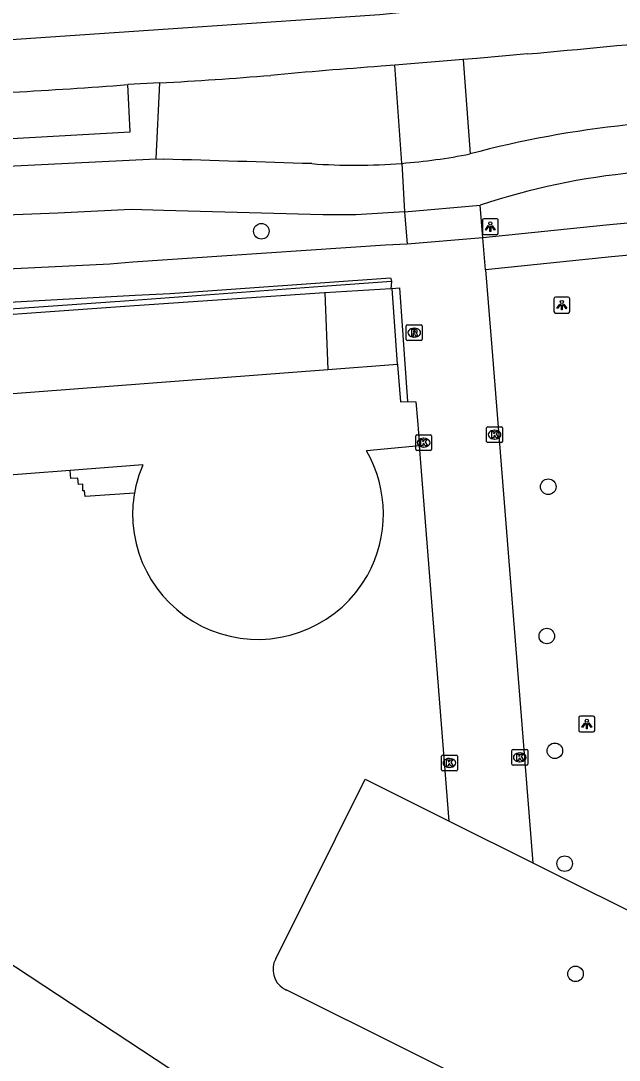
# Model space of a CAD drawing. Extents: x 162186 to 163152, y 385513 to 386513.
# Drawn here: x 162699 to 162736.6, y 386378.5 to 386443.9 of the extents above; entities that cross this region are included whole.
import ezdxf

# ---------------------------------------------------------------- set-up
doc = ezdxf.new("R2010")
doc.units = 0
for name, color, linetype in [('IMGEO_Boom', 7, 'Continuous'), ('IMGEO_Fietspad_gesloten', 7, 'Continuous'), ('IMGEO_Groenvoorziening', 7, 'Continuous'), ('IMGEO_Haag', 7, 'Continuous'), ('IMGEO_Kolk', 7, 'Continuous'), ('IMGEO_Lichtpunt', 7, 'Continuous'), ('IMGEO_OVBaan_gesloten', 7, 'Continuous'), ('IMGEO_Pand', 7, 'Continuous'), ('IMGEO_Parkeervlak_halfverhard', 7, 'Continuous'), ('IMGEO_Rijbaan_lokaal_open', 7, 'Continuous'), ('IMGEO_Rioolput', 7, 'Continuous'), ('IMGEO_Voetpad_gesloten', 7, 'Continuous'), ('IMGEO_Voetpad_halfverhard', 7, 'Continuous'), ('IMGEO_Voetpad_open', 7, 'Continuous')]:
    doc.layers.add(name, color=color, linetype=linetype)

msp = doc.modelspace()

# ---------------------------------------------------------------- linework, layer by layer
at = {"layer": 'IMGEO_Boom'}
for centre in [(162714.124, 386430.691), (162732.173, 386414.608), (162732.079, 386405.212), (162732.586, 386397.988), (162733.204, 386390.887), (162733.886, 386383.946)]:
    msp.add_circle(centre, 0.489, dxfattribs=at)
at = {"layer": 'IMGEO_Fietspad_gesloten'}
for points in [[(162691.786, 386434.471), (162707.513, 386435.243)], [(162707.513, 386435.243), (162707.981, 386435.227)], [(162722.952, 386434.966), (162723.138, 386431.921)], [(162723.138, 386431.921), (162720.063, 386431.718), (162717.987, 386431.72), (162707.971, 386432.005), (162705.927, 386432.06), (162701.324, 386431.826), (162698.591, 386431.727), (162691.819, 386431.408)]]:
    msp.add_lwpolyline(points, dxfattribs=at)
for centre, radius, start, end in [((162743.656, 386374.326), 63.39, 95.89353, 105.00028), ((162639.284, 383996.124), 2440.07, 88.167983, 88.386692), ((162719.996, 386472.362), 37.513, 265.86498, 274.51962), ((162741.726, 386390.76), 43.814, 95.33805, 108.41264)]:
    msp.add_arc(centre, radius, start, end, dxfattribs=at)
at = {"layer": 'IMGEO_Groenvoorziening'}
msp.add_lwpolyline([(162684.07, 386391.658), (162688.009, 386391.4), (162714.583, 386373.904), (162715.179, 386373.511)], dxfattribs=at)
at = {"layer": 'IMGEO_Haag'}
for points in [[(162707.513, 386435.243), (162707.744, 386440.026)], [(162722.308, 386427.52), (162717.97, 386427.205), (162705.509, 386426.286), (162692.016, 386425.342)]]:
    msp.add_lwpolyline(points, dxfattribs=at)
at = {"layer": 'IMGEO_Kolk'}
for p, q in [((162728.296, 386417.46), (162728.296, 386418.312)), ((162728.371, 386418.386), (162729.223, 386418.386)), ((162729.297, 386418.312), (162729.297, 386417.46)), ((162723.832, 386416.958), (162723.832, 386417.81)), ((162723.907, 386417.884), (162724.759, 386417.884)), ((162724.32, 386417.664), (162724.345, 386417.664)), ((162724.833, 386417.81), (162724.833, 386416.958)), ((162728.807, 386417.606), (162728.782, 386417.606)), ((162728.784, 386418.166), (162728.809, 386418.166)), ((162724.343, 386417.104), (162724.318, 386417.104)), ((162729.223, 386417.386), (162728.371, 386417.386)), ((162724.759, 386416.884), (162723.907, 386416.884)), ((162729.881, 386397.15), (162729.881, 386398.002)), ((162729.956, 386398.076), (162730.808, 386398.076)), ((162730.882, 386398.002), (162730.882, 386397.15)), ((162725.455, 386396.797), (162725.455, 386397.649)), ((162725.53, 386397.723), (162726.382, 386397.723)), ((162725.943, 386397.503), (162725.968, 386397.503)), ((162726.456, 386397.649), (162726.456, 386396.797)), ((162730.369, 386397.856), (162730.394, 386397.856)), ((162726.382, 386396.723), (162725.53, 386396.723)), ((162725.966, 386396.943), (162725.941, 386396.943)), ((162730.808, 386397.076), (162729.956, 386397.076)), ((162730.392, 386397.296), (162730.367, 386397.296))]:
    msp.add_line(p, q, dxfattribs=at)
for points in [[(162728.296, 386417.46), (162728.296, 386418.312)], [(162728.371, 386418.386), (162729.223, 386418.386)], [(162729.297, 386418.312), (162729.297, 386417.46)], [(162723.832, 386416.958), (162723.832, 386417.81)], [(162723.907, 386417.884), (162724.759, 386417.884)], [(162724.833, 386417.81), (162724.833, 386416.958)], [(162728.617, 386418.086), (162728.74, 386418.086), (162728.74, 386417.935), (162728.87, 386418.086), (162729.034, 386418.086), (162728.888, 386417.935), (162729.041, 386417.686), (162728.889, 386417.686), (162728.804, 386417.85), (162728.74, 386417.783), (162728.74, 386417.686), (162728.617, 386417.686), (162728.617, 386418.086)], [(162724.153, 386417.584), (162724.276, 386417.584), (162724.276, 386417.433), (162724.406, 386417.584), (162724.57, 386417.584), (162724.424, 386417.433), (162724.577, 386417.184), (162724.425, 386417.184), (162724.34, 386417.348), (162724.276, 386417.281), (162724.276, 386417.184), (162724.153, 386417.184), (162724.153, 386417.584)], [(162729.223, 386417.386), (162728.371, 386417.386)], [(162724.759, 386416.884), (162723.907, 386416.884)], [(162729.881, 386397.15), (162729.881, 386398.002)], [(162729.956, 386398.076), (162730.808, 386398.076)], [(162730.882, 386398.002), (162730.882, 386397.15)], [(162725.455, 386396.797), (162725.455, 386397.649)], [(162725.53, 386397.723), (162726.382, 386397.723)], [(162725.776, 386397.423), (162725.899, 386397.423), (162725.899, 386397.272), (162726.029, 386397.423), (162726.193, 386397.423), (162726.047, 386397.272), (162726.2, 386397.023), (162726.048, 386397.023), (162725.963, 386397.187), (162725.899, 386397.12), (162725.899, 386397.023), (162725.776, 386397.023), (162725.776, 386397.423)], [(162726.456, 386397.649), (162726.456, 386396.797)], [(162730.202, 386397.776), (162730.325, 386397.776), (162730.325, 386397.625), (162730.455, 386397.776), (162730.619, 386397.776), (162730.473, 386397.625), (162730.626, 386397.376), (162730.474, 386397.376), (162730.389, 386397.54), (162730.325, 386397.473), (162730.325, 386397.376), (162730.202, 386397.376), (162730.202, 386397.776)], [(162726.382, 386396.723), (162725.53, 386396.723)], [(162730.808, 386397.076), (162729.956, 386397.076)]]:
    msp.add_lwpolyline(points, dxfattribs=at)
for centre, start, end in [((162728.373, 386418.31), 91.55205, 178.44795), ((162728.373, 386418.31), 91.55205, 178.44795), ((162729.221, 386418.31), 1.55205, 88.44795), ((162729.221, 386418.31), 1.55205, 88.44795), ((162723.909, 386417.808), 91.55205, 178.44795), ((162723.909, 386417.808), 91.55205, 178.44795), ((162724.757, 386417.808), 1.55205, 88.44795), ((162724.757, 386417.808), 1.55205, 88.44795), ((162723.909, 386416.96), 181.55205, 268.44795), ((162723.909, 386416.96), 181.55205, 268.44795), ((162724.757, 386416.96), 271.55205, 358.44795), ((162724.757, 386416.96), 271.55205, 358.44795), ((162728.373, 386417.462), 181.55205, 268.44795), ((162728.373, 386417.462), 181.55205, 268.44795), ((162729.221, 386417.462), 271.55205, 358.44795), ((162729.221, 386417.462), 271.55205, 358.44795), ((162729.958, 386398), 91.55205, 178.44795), ((162729.958, 386398), 91.55205, 178.44795), ((162730.806, 386398), 1.55205, 88.44795), ((162730.806, 386398), 1.55205, 88.44795), ((162725.532, 386397.647), 91.55205, 178.44795), ((162725.532, 386397.647), 91.55205, 178.44795), ((162726.38, 386397.647), 1.55205, 88.44795), ((162726.38, 386397.647), 1.55205, 88.44795), ((162725.532, 386396.799), 181.55205, 268.44795), ((162725.532, 386396.799), 181.55205, 268.44795), ((162726.38, 386396.799), 271.55205, 358.44795), ((162726.38, 386396.799), 271.55205, 358.44795), ((162729.958, 386397.152), 181.55205, 268.44795), ((162729.958, 386397.152), 181.55205, 268.44795), ((162730.806, 386397.152), 271.55205, 358.44795), ((162730.806, 386397.152), 271.55205, 358.44795)]:
    msp.add_arc(centre, 0.0765, start, end, dxfattribs=at)
for centre, major_axis, ratio, start_param, end_param in [((162724.319, 386417.384), (-0.387, 0.002), 0.722429, 4.712389, 7.853982), ((162724.344, 386417.384), (-0.39, 0.002), 0.717154, 1.570796, 4.712389), ((162728.783, 386417.886), (-0.387, 0.002), 0.722429, 4.712389, 7.853982), ((162728.808, 386417.886), (-0.39, 0.002), 0.717154, 1.570796, 4.712389), ((162725.942, 386397.223), (-0.387, 0.002), 0.722429, 4.712389, 7.853982), ((162725.967, 386397.223), (-0.39, 0.002), 0.717154, 1.570796, 4.712389), ((162730.368, 386397.576), (-0.387, 0.002), 0.722429, 4.712389, 7.853982), ((162730.393, 386397.576), (-0.39, 0.002), 0.717154, 1.570796, 4.712389)]:
    msp.add_ellipse(centre, major_axis=major_axis, ratio=ratio, start_param=start_param, end_param=end_param, dxfattribs=at)
at = {"layer": 'IMGEO_Lichtpunt'}
for p, q in [((162728.028, 386431.384), (162728.028, 386430.577)), ((162728.028, 386431.384), (162728.028, 386430.577)), ((162728.93, 386431.479), (162728.122, 386431.479)), ((162728.93, 386431.479), (162728.122, 386431.479)), ((162729.024, 386430.577), (162729.024, 386431.384)), ((162729.024, 386430.577), (162729.024, 386431.384)), ((162728.122, 386430.483), (162728.93, 386430.483)), ((162728.122, 386430.483), (162728.93, 386430.483)), ((162732.528, 386426.444), (162732.528, 386425.637)), ((162732.528, 386426.444), (162732.528, 386425.637)), ((162733.43, 386426.539), (162732.622, 386426.539)), ((162733.43, 386426.539), (162732.622, 386426.539)), ((162733.524, 386425.637), (162733.524, 386426.444)), ((162733.524, 386425.637), (162733.524, 386426.444)), ((162732.622, 386425.543), (162733.43, 386425.543)), ((162732.622, 386425.543), (162733.43, 386425.543)), ((162734.099, 386400.083), (162734.099, 386399.276)), ((162734.099, 386400.083), (162734.099, 386399.276)), ((162735.001, 386400.178), (162734.193, 386400.178)), ((162735.001, 386400.178), (162734.193, 386400.178)), ((162735.095, 386399.276), (162735.095, 386400.083)), ((162735.095, 386399.276), (162735.095, 386400.083)), ((162734.193, 386399.182), (162735.001, 386399.182)), ((162734.193, 386399.182), (162735.001, 386399.182))]:
    msp.add_line(p, q, dxfattribs=at)
for points in [[(162728.402, 386431.048), (162728.441, 386431.02), (162728.253, 386430.758), (162728.215, 386430.785), (162728.402, 386431.048)], [(162728.504, 386431), (162728.551, 386431), (162728.551, 386430.678), (162728.504, 386430.678), (162728.504, 386431)], [(162728.614, 386431.02), (162728.652, 386431.047), (162728.839, 386430.785), (162728.8, 386430.757), (162728.614, 386431.02)], [(162732.902, 386426.108), (162732.941, 386426.08), (162732.753, 386425.818), (162732.715, 386425.845), (162732.902, 386426.108)], [(162733.114, 386426.08), (162733.152, 386426.107), (162733.339, 386425.845), (162733.3, 386425.817), (162733.114, 386426.08)], [(162733.004, 386426.06), (162733.051, 386426.06), (162733.051, 386425.738), (162733.004, 386425.738), (162733.004, 386426.06)], [(162734.473, 386399.747), (162734.512, 386399.719), (162734.324, 386399.457), (162734.286, 386399.484), (162734.473, 386399.747)], [(162734.575, 386399.699), (162734.622, 386399.699), (162734.622, 386399.377), (162734.575, 386399.377), (162734.575, 386399.699)], [(162734.685, 386399.719), (162734.723, 386399.746), (162734.91, 386399.484), (162734.871, 386399.456), (162734.685, 386399.719)]]:
    msp.add_lwpolyline(points, dxfattribs=at)
for centre in [(162728.527, 386431.182), (162733.027, 386426.242), (162734.598, 386399.881)]:
    msp.add_circle(centre, 0.0994, dxfattribs=at)
for centre, start, end in [((162728.122, 386431.384), 90, 180), ((162728.122, 386431.384), 90, 180), ((162728.93, 386431.384), 0, 90), ((162728.93, 386431.384), 0, 90), ((162728.122, 386430.577), 180, 270), ((162728.122, 386430.577), 180, 270), ((162728.93, 386430.577), 270, 0), ((162728.93, 386430.577), 270, 360), ((162732.622, 386426.444), 90, 180), ((162732.622, 386426.444), 90, 180), ((162733.43, 386426.444), 0, 90), ((162733.43, 386426.444), 0, 90), ((162732.622, 386425.637), 180, 270), ((162732.622, 386425.637), 180, 270), ((162733.43, 386425.637), 270, 0), ((162733.43, 386425.637), 270, 360), ((162734.193, 386400.083), 90, 180), ((162734.193, 386400.083), 90, 180), ((162735.001, 386400.083), 0, 90), ((162735.001, 386400.083), 0, 90), ((162734.193, 386399.276), 180, 270), ((162734.193, 386399.276), 180, 270), ((162735.001, 386399.276), 270, 0), ((162735.001, 386399.276), 270, 360)]:
    msp.add_arc(centre, 0.0946, start, end, dxfattribs=at)
at = {"layer": 'IMGEO_OVBaan_gesloten'}
for points in [[(162662.453, 386441.323), (162669.599, 386441.495), (162681.85, 386441.971), (162696.844, 386442.665), (162710.114, 386443.564), (162717.533, 386444.067), (162721.585, 386444.342), (162724.599, 386444.64), (162729.487, 386445.02), (162734.721, 386445.541), (162748.517, 386446.914), (162772.468, 386449.874), (162792.635, 386452.668), (162820.329, 386457.113), (162903.036, 386471.215), (162930.686, 386475.855), (162936.29, 386476.796)], [(162730.864, 386441.854), (162727.672, 386441.567), (162726.822, 386441.497)], [(162726.822, 386441.497), (162722.515, 386441.144)], [(162722.515, 386441.144), (162721.666, 386441.074)], [(162707.744, 386440.026), (162705.72, 386439.919)]]:
    msp.add_lwpolyline(points, dxfattribs=at)
for centre, radius, start, end in [((162649.335, 387353.083), 914.869, 275.112745, 276.368168), ((162691.311, 386729.945), 290.385, 273.24408, 274.62202), ((162746.478, 386095.001), 346.961, 94.10086, 95.25323), ((162671.018, 386910.797), 472.155, 272.44825, 274.21488)]:
    msp.add_arc(centre, radius, start, end, dxfattribs=at)
at = {"layer": 'IMGEO_Pand'}
for points in [[(162715.025, 386384.9), (162720.658, 386396.203), (162720.695, 386396.184), (162725.946, 386393.565)], [(162725.946, 386393.565), (162731.201, 386390.943)], [(162731.201, 386390.943), (162756.092, 386378.524)], [(162737.889, 386367.564), (162729.327, 386371.834), (162731.035, 386375.279), (162715.689, 386382.932)]]:
    msp.add_lwpolyline(points, dxfattribs=at)
for centre, radius, start, end in [((162716.285, 386384.229), 1.428, 151.96436, 237.63993), ((162716.294, 386384.249), 1.45, 237.77887, 245.33527)]:
    msp.add_arc(centre, radius, start, end, dxfattribs=at)
at = {"layer": 'IMGEO_Parkeervlak_halfverhard'}
msp.add_lwpolyline([(162718.126, 386426.823), (162718.105, 386426.822), (162705.546, 386425.96), (162692.032, 386424.982)], dxfattribs=at)
at = {"layer": 'IMGEO_Rijbaan_lokaal_open'}
for points in [[(162726.822, 386441.497), (162727.249, 386435.556)], [(162722.952, 386434.966), (162722.515, 386441.144)], [(162723.138, 386431.921), (162727.887, 386432.331)], [(162728.054, 386430.27), (162727.887, 386432.331)], [(162723.138, 386431.921), (162723.289, 386429.886)], [(162728.054, 386430.27), (162723.289, 386429.886)], [(162718.314, 386421.985), (162722.695, 386422.318)], [(162722.695, 386422.318), (162722.697, 386422.288), (162722.876, 386419.957), (162723.309, 386419.974)], [(162692.296, 386419.129), (162695.732, 386420.27), (162718.314, 386421.985)], [(162723.309, 386419.974), (162723.852, 386419.949), (162723.946, 386418.776), (162724.073, 386417.177)], [(162724.073, 386417.177), (162720.744, 386416.863)], [(162706.67, 386415.978), (162702.098, 386415.625)], [(162702.098, 386415.625), (162696.582, 386415.205), (162696.391, 386415.145)]]:
    msp.add_lwpolyline(points, dxfattribs=at)
for centre, radius, start, end in [((162719.993, 386472.457), 37.608, 274.51232, 281.12391), ((162713.84, 386412.903), 7.959, 330.87778, 29.83895), ((162713.843, 386412.872), 7.816, 156.58416, 170.17167), ((162713.873, 386412.86), 7.849, 170.12688, 184.0126), ((162713.915, 386412.888), 7.892, 184.19084, 257.09127), ((162713.893, 386412.927), 7.925, 257.31355, 330.54004)]:
    msp.add_arc(centre, radius, start, end, dxfattribs=at)
at = {"layer": 'IMGEO_Rioolput'}
for p, q in [((162723.315, 386424.809), (162724.167, 386424.809)), ((162723.24, 386423.883), (162723.24, 386424.735)), ((162723.728, 386424.589), (162723.753, 386424.589)), ((162724.241, 386424.735), (162724.241, 386423.883)), ((162724.167, 386423.809), (162723.315, 386423.809)), ((162723.751, 386424.029), (162723.726, 386424.029))]:
    msp.add_line(p, q, dxfattribs=at)
for points in [[(162723.315, 386424.809), (162724.167, 386424.809)], [(162723.24, 386423.883), (162723.24, 386424.735)], [(162723.829, 386424.507), (162723.577, 386424.509), (162723.577, 386424.109)], [(162723.577, 386424.109), (162723.701, 386424.109), (162723.701, 386424.271), (162723.712, 386424.271)], [(162723.755, 386424.428), (162723.701, 386424.428), (162723.701, 386424.347)], [(162723.701, 386424.347), (162723.753, 386424.347)], [(162723.759, 386424.242), (162723.83, 386424.109), (162723.97, 386424.109), (162723.905, 386424.235)], [(162724.241, 386424.735), (162724.241, 386423.883)], [(162724.167, 386423.809), (162723.315, 386423.809)]]:
    msp.add_lwpolyline(points, dxfattribs=at)
for centre, radius, start, end in [((162723.317, 386424.733), 0.0765, 91.55205, 178.44795), ((162723.317, 386424.733), 0.0765, 91.55205, 178.44795), ((162724.165, 386424.733), 0.0765, 1.55205, 88.44795), ((162724.165, 386424.733), 0.0765, 1.55205, 88.44795), ((162723.711, 386424.218), 0.0533, 26.02933, 88.69889), ((162723.737, 386424.536), 0.19, 274.7715, 282.96867), ((162723.761, 386424.332), 0.0964, 77.00612, 93.18647), ((162723.775, 386424.389), 0.0378, 276.66336, 79.67722), ((162723.828, 386424.397), 0.109, 350.36119, 89.41601), ((162723.826, 386424.397), 0.112, 277.58423, 350.98172), ((162723.81, 386424.182), 0.108, 29.51342, 73.79051), ((162723.317, 386423.885), 0.0765, 181.55205, 268.44795), ((162723.317, 386423.885), 0.0765, 181.55205, 268.44795), ((162724.165, 386423.885), 0.0765, 271.55205, 358.44795), ((162724.165, 386423.885), 0.0765, 271.55205, 358.44795)]:
    msp.add_arc(centre, radius, start, end, dxfattribs=at)
for centre, major_axis, ratio, start_param, end_param in [((162723.727, 386424.309), (-0.387, 0.002), 0.722429, 4.712389, 7.853982), ((162723.752, 386424.309), (-0.39, 0.002), 0.717154, 1.570796, 4.712389)]:
    msp.add_ellipse(centre, major_axis=major_axis, ratio=ratio, start_param=start_param, end_param=end_param, dxfattribs=at)
at = {"layer": 'IMGEO_Voetpad_gesloten'}
for points in [[(162722.259, 386427.076), (162718.126, 386426.823)], [(162718.126, 386426.823), (162718.314, 386421.985)], [(162722.362, 386427.09), (162722.259, 386427.076)], [(162722.695, 386422.318), (162722.362, 386427.09)]]:
    msp.add_lwpolyline(points, dxfattribs=at)
at = {"layer": 'IMGEO_Voetpad_halfverhard'}
msp.add_lwpolyline([(162706.141, 386414.206), (162703.037, 386414.003), (162702.991, 386414.352), (162702.897, 386414.352), (162702.886, 386414.776), (162702.629, 386414.76), (162702.571, 386415.155), (162702.146, 386415.127), (162702.098, 386415.625)], dxfattribs=at)
at = {"layer": 'IMGEO_Voetpad_open'}
for points in [[(162937.766, 386460.481), (162934.477, 386459.931), (162894.907, 386453.027), (162819.461, 386440.236), (162799.345, 386437.091), (162771.737, 386433.026), (162747.295, 386430.111), (162736.141, 386429.087), (162728.219, 386428.267)], [(162691.699, 386436.153), (162705.882, 386436.943), (162705.72, 386439.919)], [(162748.72, 386432.378), (162743.447, 386431.793), (162735.818, 386431.083), (162728.054, 386430.27)], [(162728.219, 386428.267), (162728.054, 386430.27)], [(162723.289, 386429.886), (162721.934, 386429.814), (162711.952, 386429.135), (162706.044, 386428.738), (162704.595, 386428.627), (162697.281, 386428.266), (162691.919, 386428.075)], [(162728.219, 386428.267), (162728.615, 386423.374), (162731.201, 386390.943)], [(162691.988, 386425.959), (162695.597, 386426.076), (162706.18, 386426.678), (162708.384, 386426.775), (162722.258, 386427.764), (162722.266, 386427.726), (162722.308, 386427.52)], [(162722.308, 386427.52), (162722.259, 386427.076)], [(162722.362, 386427.09), (162722.805, 386427.133), (162723.309, 386419.974)], [(162725.946, 386393.565), (162724.073, 386417.177)]]:
    msp.add_lwpolyline(points, dxfattribs=at)

doc.saveas('drawing.dxf')
